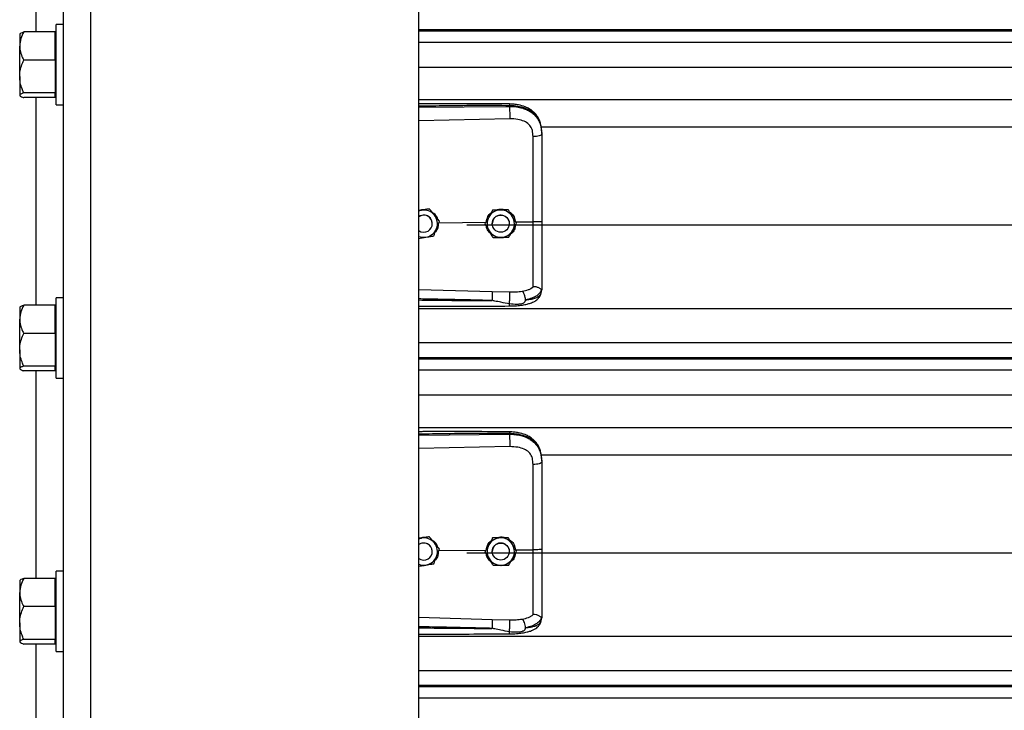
# Model space of a CAD drawing. Header units: inches. Extents: x 170 to 284, y 215 to 248.
# Tile 883 of 1056: x 226.914 to 227.53, y 240.581 to 241.014. Entities that reach past the tile are written whole.
import ezdxf

# ---------------------------------------------------------------- set-up
doc = ezdxf.new("R2010")
doc.units = ezdxf.units.IN
doc.header["$LTSCALE"] = 0.25
doc.header["$MEASUREMENT"] = 0
doc.layers.add('LH TOP OF HOOD', color=7, linetype='Continuous')

msp = doc.modelspace()

# ---------------------------------------------------------------- linework, layer by layer
at = {"layer": 'LH TOP OF HOOD'}
for p, q in [((226.94105, 239.82111), (226.94105, 244.08159)), ((226.95817, 239.82111), (226.95817, 244.03279)), ((227.16361, 239.82111), (227.16361, 244.02156)), ((226.92392, 241.00586), (226.92392, 241.13598)), ((226.93591, 241.00586), (226.91625, 241.00586)), ((226.93591, 240.99704), (226.93591, 241.00586)), ((226.94105, 241.01047), (226.93646, 241.01047)), ((226.93646, 240.96017), (226.93646, 241.01047)), ((231.19593, 241.0072), (227.16361, 241.0072)), ((227.16361, 241.00656), (231.19593, 241.00656)), ((226.91388, 241.0048), (226.91369, 241.00458)), ((226.91369, 241.00458), (226.91369, 240.99704)), ((226.93646, 241.00458), (226.93591, 241.00458)), ((227.16361, 240.99954), (231.19593, 240.99954)), ((226.91369, 240.97794), (226.91369, 240.99704)), ((226.93591, 240.98821), (226.93591, 240.99704)), ((226.93591, 240.98821), (226.91625, 240.98821)), ((226.93591, 240.98821), (226.93591, 240.97794)), ((227.16361, 240.98386), (231.19593, 240.98386)), ((226.91369, 240.97794), (226.91369, 240.96622)), ((226.93591, 240.97794), (226.93591, 240.96767)), ((226.91369, 240.96622), (226.91369, 240.96606)), ((226.91369, 240.96606), (226.91388, 240.96583)), ((226.93591, 240.96767), (226.91625, 240.96767)), ((226.93591, 240.96477), (226.91625, 240.96477)), ((226.92392, 240.83465), (226.92392, 240.96477)), ((226.93591, 240.96622), (226.93591, 240.96767)), ((226.93591, 240.96477), (226.93591, 240.96622)), ((226.93591, 240.96606), (226.93646, 240.96606)), ((227.16361, 240.96347), (231.19593, 240.96347)), ((226.93646, 240.96017), (226.94105, 240.96017)), ((227.16361, 240.95872), (227.22046, 240.95926)), ((227.22046, 240.95926), (227.22046, 240.95967)), ((227.22056, 240.95147), (227.16361, 240.95026)), ((227.24016, 240.9464), (231.11938, 240.9464)), ((227.24066, 240.94234), (227.24066, 240.94185)), ((227.16539, 240.8942), (227.16361, 240.89391)), ((227.17027, 240.89499), (227.16934, 240.89484)), ((227.17027, 240.89499), (227.17027, 240.89499)), ((227.2099, 240.89423), (227.2099, 240.89423)), ((227.21979, 240.89438), (227.21979, 240.89438)), ((227.17211, 240.88575), (227.17211, 240.88575)), ((227.17615, 240.88635), (227.20585, 240.88664)), ((227.17652, 240.88733), (227.17652, 240.88734)), ((227.19378, 240.885), (231.16577, 240.885)), ((227.20509, 240.8856), (227.20509, 240.8856)), ((227.20962, 240.88575), (227.20962, 240.88575)), ((227.22033, 240.88575), (227.22033, 240.88575)), ((227.22428, 240.88681), (227.2352, 240.88692)), ((227.22486, 240.88589), (227.22486, 240.8859)), ((227.24066, 240.8448), (227.24066, 240.84427)), ((226.94105, 240.83926), (226.93646, 240.83926)), ((226.93646, 240.78896), (226.93646, 240.83926)), ((227.16361, 240.84459), (227.20955, 240.84326)), ((227.20955, 240.84326), (227.22053, 240.843)), ((227.24032, 240.84228), (227.24066, 240.84427)), ((226.91388, 240.83359), (226.91369, 240.83337)), ((226.91369, 240.83337), (226.91369, 240.82583)), ((226.93591, 240.83465), (226.91625, 240.83465)), ((226.93591, 240.82583), (226.93591, 240.83465)), ((226.93646, 240.83337), (226.93591, 240.83337)), ((227.16361, 240.83262), (231.19593, 240.83262)), ((226.91369, 240.80673), (226.91369, 240.82583)), ((226.93591, 240.81701), (226.93591, 240.82583)), ((226.93591, 240.81701), (226.91625, 240.81701)), ((226.93591, 240.81701), (226.93591, 240.80673)), ((227.16361, 240.81124), (231.19593, 240.81124)), ((226.91369, 240.80673), (226.91369, 240.79501)), ((226.93591, 240.80673), (226.93591, 240.79646)), ((231.19593, 240.80175), (227.16361, 240.80175)), ((226.93591, 240.79646), (226.91625, 240.79646)), ((226.93591, 240.79501), (226.93591, 240.79646)), ((227.16361, 240.80111), (231.19593, 240.80111)), ((226.91369, 240.79501), (226.91369, 240.79485)), ((226.91369, 240.79485), (226.91388, 240.79463)), ((226.93591, 240.79357), (226.91625, 240.79357)), ((226.92392, 240.66345), (226.92392, 240.79357)), ((226.93591, 240.79357), (226.93591, 240.79501)), ((226.93591, 240.79485), (226.93646, 240.79485)), ((227.16361, 240.7941), (231.19593, 240.7941)), ((226.93646, 240.78896), (226.94105, 240.78896)), ((227.16361, 240.77841), (231.19593, 240.77841)), ((227.16361, 240.75802), (231.19593, 240.75802)), ((227.16361, 240.75328), (227.22046, 240.75381)), ((227.22046, 240.75381), (227.22046, 240.75422)), ((227.22056, 240.74602), (227.16361, 240.74481)), ((227.24016, 240.74095), (231.11938, 240.74095)), ((227.24066, 240.73689), (227.24066, 240.7364)), ((227.16539, 240.68875), (227.16361, 240.68846)), ((227.17027, 240.68954), (227.16934, 240.68939)), ((227.17027, 240.68954), (227.17027, 240.68954)), ((227.2099, 240.68878), (227.2099, 240.68879)), ((227.21979, 240.68893), (227.21979, 240.68893)), ((227.17211, 240.6803), (227.17211, 240.6803)), ((227.17615, 240.6809), (227.20585, 240.68119)), ((227.17652, 240.68189), (227.17652, 240.68189)), ((227.19378, 240.67956), (231.16577, 240.67956)), ((227.20509, 240.68015), (227.20509, 240.68015)), ((227.20962, 240.6803), (227.20962, 240.6803)), ((227.22033, 240.6803), (227.22033, 240.6803)), ((227.22428, 240.68137), (227.2352, 240.68147)), ((227.22486, 240.68045), (227.22486, 240.68045)), ((226.94105, 240.66805), (226.93646, 240.66805)), ((226.93646, 240.61775), (226.93646, 240.66805)), ((226.91388, 240.66239), (226.91369, 240.66217)), ((226.91369, 240.66217), (226.91369, 240.65462)), ((226.93591, 240.66345), (226.91625, 240.66345)), ((226.93591, 240.65462), (226.93591, 240.66345)), ((226.93646, 240.66217), (226.93591, 240.66217)), ((226.91369, 240.63553), (226.91369, 240.65462)), ((226.93591, 240.6458), (226.93591, 240.65462)), ((226.93591, 240.6458), (226.91625, 240.6458)), ((226.93591, 240.6458), (226.93591, 240.63553)), ((226.91369, 240.63553), (226.91369, 240.62381)), ((226.93591, 240.63553), (226.93591, 240.62525)), ((227.16361, 240.63914), (227.20955, 240.63781)), ((227.20955, 240.63781), (227.22053, 240.63755)), ((227.24032, 240.63683), (227.24066, 240.63882)), ((227.24066, 240.63935), (227.24066, 240.63882)), ((226.91369, 240.62381), (226.91369, 240.62364)), ((226.91369, 240.62364), (226.91388, 240.62342)), ((226.93591, 240.62525), (226.91625, 240.62525)), ((226.93591, 240.62381), (226.93591, 240.62525)), ((226.93591, 240.62236), (226.93591, 240.62381)), ((226.93591, 240.62364), (226.93646, 240.62364)), ((227.16361, 240.62717), (231.19593, 240.62717)), ((226.93591, 240.62236), (226.91625, 240.62236)), ((226.92392, 240.49224), (226.92392, 240.62236)), ((226.93646, 240.61775), (226.94105, 240.61775)), ((227.16361, 240.60579), (231.19593, 240.60579)), ((231.19593, 240.59631), (227.16361, 240.59631)), ((227.16361, 240.59567), (231.19593, 240.59567)), ((227.16361, 240.58865), (231.19593, 240.58865))]:
    msp.add_line(p, q, dxfattribs=at)
at = {"layer": 'LH TOP OF HOOD', "flags": 128}
for points in [[(227.24066, 240.94185), (227.24055, 240.94155), (227.24024, 240.94127), (227.23974, 240.941), (227.23907, 240.94077), (227.23824, 240.94058), (227.2373, 240.94043), (227.23627, 240.94034), (227.2352, 240.9403)], [(227.16361, 240.89371), (227.1643, 240.89394), (227.16539, 240.8942)], [(227.21957, 240.88849), (227.22017, 240.88701), (227.22033, 240.88575)], [(227.24066, 240.7364), (227.24055, 240.7361), (227.24024, 240.73582), (227.23974, 240.73556), (227.23907, 240.73532), (227.23824, 240.73513), (227.2373, 240.73499), (227.23627, 240.73489), (227.2352, 240.73485)], [(227.16361, 240.68826), (227.1643, 240.6885), (227.16539, 240.68875)], [(227.21957, 240.68304), (227.22017, 240.68157), (227.22033, 240.6803)]]:
    msp.add_lwpolyline(points, dxfattribs=at)
at = {"layer": 'LH TOP OF HOOD'}
for centre in [(227.21498, 240.88575), (227.21498, 240.6803)]:
    msp.add_circle(centre, 0.00535, dxfattribs=at)
for centre, radius, start, end in [((227.16676, 240.88575), 0.00856, 39.24773, 99.24773), ((227.21498, 240.88575), 0.00856, 90.85968, 150.85968), ((227.21498, 240.88575), 0.00856, 30.85968, 90.85968), ((227.16676, 240.88575), 0.00535, 39.24773, 126.0719), ((227.16676, 240.88575), 0.00535, 300.00974, 126.0719), ((227.16676, 240.88575), 0.00535, 0, 39.24773), ((227.16676, 240.88575), 0.00856, 339.24773, 39.24773), ((227.21498, 240.88575), 0.00856, 150.85968, 210.85968), ((227.21498, 240.88575), 0.00535, 30.85968, 180), ((227.21498, 240.88575), 0.00856, 330.85968, 30.85968), ((227.16676, 240.88575), 0.00856, 279.24773, 339.24773), ((227.16676, 240.88575), 0.00535, 233.9281, 300.00974), ((227.16676, 240.88575), 0.00856, 248.40768, 279.24773), ((227.21498, 240.88575), 0.00856, 210.85968, 270.85968), ((227.21498, 240.88575), 0.00856, 270.85968, 330.85968), ((227.16676, 240.6803), 0.00535, 39.24773, 126.0719), ((227.16676, 240.6803), 0.00535, 300.00974, 126.0719), ((227.16676, 240.6803), 0.00856, 39.24773, 99.24773), ((227.16676, 240.6803), 0.00856, 339.24773, 39.24773), ((227.21498, 240.6803), 0.00856, 150.85968, 210.85968), ((227.21498, 240.6803), 0.00856, 90.85968, 150.85968), ((227.21498, 240.6803), 0.00535, 30.85968, 180), ((227.21498, 240.6803), 0.00856, 30.85968, 90.85968), ((227.21498, 240.6803), 0.00856, 330.85968, 30.85968), ((227.16676, 240.6803), 0.00535, 0, 39.24773), ((227.16676, 240.6803), 0.00535, 233.9281, 300.00974), ((227.16676, 240.6803), 0.00856, 248.40768, 279.24773), ((227.16676, 240.6803), 0.00856, 279.24773, 339.24773), ((227.21498, 240.6803), 0.00856, 210.85968, 270.85968), ((227.21498, 240.6803), 0.00856, 270.85968, 330.85968)]:
    msp.add_arc(centre, radius, start, end, dxfattribs=at)
for points, knots in [([(226.91625, 241.00586), (226.91558, 241.00449), (226.91421, 241.00169), (226.91369, 240.99864), (226.91369, 240.99708), (226.91369, 240.99704)], [0, 0, 0, 0, 0.484341, 0.986328, 1, 1, 1, 1]), ([(226.91395, 241.00474), (226.914, 241.00484), (226.91418, 241.00514), (226.91514, 241.00551), (226.916, 241.00578), (226.91625, 241.00586)], [0, 0, 0, 0, 0.237471, 0.77815, 1, 1, 1, 1]), ([(226.91369, 240.99704), (226.91378, 240.9958), (226.91398, 240.99329), (226.91513, 240.99036), (226.916, 240.9887), (226.91625, 240.98821)], [0, 0, 0, 0, 0.4062906, 0.8272664, 1, 1, 1, 1]), ([(226.91369, 240.97794), (226.91369, 240.97817), (226.91371, 240.97971), (226.91413, 240.98259), (226.91516, 240.98576), (226.91598, 240.98761), (226.91625, 240.98821)], [0, 0, 0, 0, 0.066532, 0.435283, 0.814551, 1, 1, 1, 1]), ([(226.91625, 240.96767), (226.91587, 240.96854), (226.91497, 240.97059), (226.91393, 240.97402), (226.91377, 240.97662), (226.91369, 240.97794)], [0, 0, 0, 0, 0.26546, 0.628076, 1, 1, 1, 1]), ([(226.91625, 240.96767), (226.91558, 240.96744), (226.91421, 240.96698), (226.91369, 240.96648), (226.91369, 240.96623), (226.91369, 240.96622)], [0, 0, 0, 0, 0.484341, 0.986328, 1, 1, 1, 1]), ([(226.91369, 240.96622), (226.91378, 240.96602), (226.91398, 240.96561), (226.91513, 240.96513), (226.916, 240.96485), (226.91625, 240.96477)], [0, 0, 0, 0, 0.406291, 0.827266, 1, 1, 1, 1]), ([(227.22044, 240.96076), (227.21122, 240.96083), (227.19314, 240.96096), (227.17419, 240.96091), (227.16447, 240.96085), (227.16361, 240.96085)], [0, 0, 0, 0, 0.486583, 0.954841, 1, 1, 1, 1]), ([(227.22046, 240.95967), (227.21415, 240.95971), (227.20092, 240.95979), (227.18197, 240.95961), (227.16933, 240.95939), (227.16361, 240.95929)], [0, 0, 0, 0, 0.33267, 0.698436, 1, 1, 1, 1]), ([(227.24057, 240.94438), (227.24045, 240.94545), (227.24024, 240.94739), (227.23949, 240.94991), (227.23863, 240.95182), (227.23756, 240.95357), (227.23624, 240.95516), (227.23477, 240.95645), (227.2334, 240.95741), (227.23196, 240.95824), (227.22958, 240.95931), (227.22664, 240.96012), (227.22333, 240.96065), (227.22144, 240.96072), (227.22044, 240.96076)], [0, 0, 0, 0, 0.108447, 0.196305, 0.269183, 0.327997, 0.41496, 0.491641, 0.538976, 0.594191, 0.669415, 0.814855, 0.902261, 1, 1, 1, 1]), ([(227.22044, 240.96075), (227.22044, 240.96075), (227.22045, 240.96077), (227.22045, 240.96065), (227.22046, 240.96036), (227.22046, 240.95994), (227.22046, 240.95967)], [0, 0, 0, 0, 0.097876, 0.335386, 0.567961, 1, 1, 1, 1]), ([(227.24066, 240.94234), (227.24059, 240.94369), (227.24047, 240.94625), (227.23951, 240.94974), (227.23822, 240.95216), (227.23685, 240.95386), (227.23577, 240.9549), (227.23471, 240.95573), (227.23372, 240.95639), (227.23249, 240.95709), (227.23089, 240.95781), (227.22823, 240.95872), (227.22469, 240.95948), (227.22179, 240.95961), (227.22046, 240.95967)], [0, 0, 0, 0, 0.130716, 0.246761, 0.357793, 0.417097, 0.479148, 0.517715, 0.55909, 0.603295, 0.663348, 0.735369, 0.879208, 1, 1, 1, 1]), ([(227.22046, 240.95926), (227.22048, 240.95868), (227.22053, 240.95749), (227.22057, 240.95526), (227.22058, 240.95309), (227.22056, 240.952), (227.22056, 240.95147)], [0, 0, 0, 0, 0.240694, 0.5, 0.759306, 1, 1, 1, 1]), ([(227.22046, 240.95926), (227.22166, 240.95923), (227.22409, 240.95916), (227.22742, 240.95854), (227.2304, 240.9576), (227.23293, 240.95639), (227.23517, 240.95484), (227.23704, 240.95301), (227.23853, 240.95087), (227.2397, 240.94832), (227.2405, 240.94524), (227.2406, 240.94299), (227.24066, 240.94185)], [0, 0, 0, 0, 0.109401, 0.222347, 0.315179, 0.410223, 0.501275, 0.594601, 0.683449, 0.774533, 0.885821, 1, 1, 1, 1]), ([(227.23477, 240.94423), (227.23477, 240.94423), (227.23467, 240.94459), (227.23417, 240.946), (227.23264, 240.9482), (227.22957, 240.9501), (227.22546, 240.95132), (227.2223, 240.95142), (227.22056, 240.95147)], [0, 0, 0, 0, 0.000004, 0.065095, 0.26167, 0.475311, 0.709366, 1, 1, 1, 1]), ([(227.2352, 240.9403), (227.23513, 240.94162), (227.23506, 240.94295), (227.23477, 240.94423), (227.23477, 240.94423)], [0, 0, 0, 0, 0.99998, 1, 1, 1, 1]), ([(227.2352, 240.88692), (227.2352, 240.88692), (227.2352, 240.8903), (227.2352, 240.89735), (227.2352, 240.90802), (227.2352, 240.9189), (227.2352, 240.92969), (227.2352, 240.93676), (227.2352, 240.9403)], [0, 0, 0, 0, 0.000001, 0.187792, 0.390844, 0.593896, 0.796948, 1, 1, 1, 1]), ([(227.24066, 240.94185), (227.24066, 240.93822), (227.24066, 240.93095), (227.24066, 240.91987), (227.24066, 240.90868), (227.24066, 240.89772), (227.24066, 240.89047), (227.24066, 240.88699)], [0, 0, 0, 0, 0.202757, 0.406104, 0.60886, 0.812207, 1, 1, 1, 1]), ([(227.16361, 240.89403), (227.16445, 240.89431), (227.16586, 240.89478), (227.16733, 240.89466), (227.16793, 240.89461)], [0, 0, 0, 0, 0.5943977, 1, 1, 1, 1]), ([(227.17027, 240.89499), (227.16959, 240.89488), (227.16822, 240.89466), (227.16656, 240.89439), (227.16561, 240.89423), (227.16539, 240.8942)], [0, 0, 0, 0, 0.4299704, 0.8700602, 1, 1, 1, 1]), ([(227.17339, 240.89116), (227.17327, 240.89131), (227.1723, 240.8925), (227.17124, 240.8938), (227.17036, 240.89487), (227.17027, 240.89499)], [0, 0, 0, 0, 0.115647, 0.904534, 1, 1, 1, 1]), ([(227.17339, 240.89116), (227.17327, 240.89132), (227.1723, 240.8925), (227.17124, 240.8938), (227.17036, 240.89487), (227.17027, 240.89499)], [0, 0, 0, 0, 0.115647, 0.904534, 1, 1, 1, 1]), ([(227.2099, 240.89423), (227.20957, 240.89363), (227.2089, 240.89242), (227.20808, 240.89095), (227.20761, 240.89011), (227.2075, 240.88991)], [0, 0, 0, 0, 0.42997, 0.87006, 1, 1, 1, 1]), ([(227.2099, 240.89423), (227.20957, 240.89364), (227.2089, 240.89243), (227.20808, 240.89095), (227.20761, 240.89011), (227.2075, 240.88992)], [0, 0, 0, 0, 0.42997, 0.87006, 1, 1, 1, 1]), ([(227.21485, 240.89431), (227.21357, 240.89429), (227.21188, 240.89426), (227.2103, 240.89424), (227.2099, 240.89423)], [0, 0, 0, 0, 0.749773, 1, 1, 1, 1]), ([(227.21485, 240.89431), (227.21357, 240.89429), (227.21188, 240.89426), (227.2103, 240.89424), (227.2099, 240.89423)], [0, 0, 0, 0, 0.749773, 1, 1, 1, 1]), ([(227.21205, 240.89427), (227.21262, 240.89448), (227.2138, 240.89492), (227.21585, 240.89498), (227.21718, 240.89457), (227.2179, 240.89435)], [0, 0, 0, 0, 0.30274, 0.628644, 1, 1, 1, 1]), ([(227.21979, 240.89438), (227.2191, 240.89437), (227.21772, 240.89435), (227.21603, 240.89432), (227.21507, 240.89431), (227.21485, 240.89431)], [0, 0, 0, 0, 0.42997, 0.87006, 1, 1, 1, 1]), ([(227.21979, 240.89438), (227.2191, 240.89437), (227.21772, 240.89435), (227.21603, 240.89433), (227.21507, 240.89431), (227.21485, 240.89431)], [0, 0, 0, 0, 0.42997, 0.87006, 1, 1, 1, 1]), ([(227.22232, 240.89014), (227.22222, 240.8903), (227.22144, 240.89162), (227.22058, 240.89306), (227.21987, 240.89425), (227.21979, 240.89438)], [0, 0, 0, 0, 0.115647, 0.904534, 1, 1, 1, 1]), ([(227.22232, 240.89014), (227.22222, 240.89031), (227.22144, 240.89162), (227.22058, 240.89306), (227.21987, 240.89425), (227.21979, 240.89438)], [0, 0, 0, 0, 0.115647, 0.904534, 1, 1, 1, 1]), ([(227.17154, 240.8933), (227.17219, 240.89287), (227.17368, 240.89189), (227.17498, 240.89015), (227.17525, 240.88892), (227.17531, 240.88867)], [0, 0, 0, 0, 0.381422, 0.875754, 1, 1, 1, 1]), ([(227.17652, 240.88733), (227.17626, 240.88766), (227.17526, 240.88888), (227.17418, 240.8902), (227.17339, 240.89116)], [0, 0, 0, 0, 0.264307, 1, 1, 1, 1]), ([(227.17652, 240.88734), (227.17626, 240.88766), (227.17526, 240.88888), (227.17418, 240.8902), (227.17339, 240.89116)], [0, 0, 0, 0, 0.264307, 1, 1, 1, 1]), ([(227.2075, 240.88992), (227.20688, 240.88881), (227.20605, 240.88732), (227.20528, 240.88594), (227.20509, 240.8856)], [0, 0, 0, 0, 0.749773, 1, 1, 1, 1]), ([(227.2075, 240.88991), (227.20688, 240.8888), (227.20605, 240.88732), (227.20528, 240.88594), (227.20509, 240.8856)], [0, 0, 0, 0, 0.7497734, 1, 1, 1, 1]), ([(227.20601, 240.88725), (227.20617, 240.888), (227.20655, 240.88975), (227.20768, 240.89159), (227.20872, 240.89232), (227.20892, 240.89246)], [0, 0, 0, 0, 0.377677, 0.881161, 1, 1, 1, 1]), ([(227.22066, 240.89292), (227.22091, 240.89277), (227.22204, 240.89209), (227.22352, 240.88999), (227.22402, 240.8879), (227.22428, 240.88681)], [0, 0, 0, 0, 0.117443, 0.542782, 1, 1, 1, 1]), ([(227.22486, 240.88589), (227.22464, 240.88625), (227.22383, 240.88761), (227.22296, 240.88907), (227.22232, 240.89014)], [0, 0, 0, 0, 0.264307, 1, 1, 1, 1]), ([(227.22486, 240.8859), (227.22464, 240.88625), (227.22383, 240.88761), (227.22296, 240.88907), (227.22232, 240.89014)], [0, 0, 0, 0, 0.264307, 1, 1, 1, 1]), ([(227.17302, 240.87809), (227.17326, 240.87873), (227.17375, 240.88003), (227.17435, 240.8816), (227.17469, 240.88251), (227.17477, 240.88271)], [0, 0, 0, 0, 0.42997, 0.87006, 1, 1, 1, 1]), ([(227.17585, 240.88558), (227.17578, 240.88475), (227.17562, 240.88299), (227.17477, 240.88118), (227.17398, 240.88048), (227.17389, 240.8804)], [0, 0, 0, 0, 0.439592, 0.936516, 1, 1, 1, 1]), ([(227.17477, 240.88271), (227.17522, 240.8839), (227.17582, 240.88549), (227.17638, 240.88697), (227.17652, 240.88733)], [0, 0, 0, 0, 0.749773, 1, 1, 1, 1]), ([(227.20763, 240.88136), (227.20753, 240.88152), (227.20674, 240.88284), (227.20588, 240.88428), (227.20517, 240.88547), (227.20509, 240.8856)], [0, 0, 0, 0, 0.115647, 0.904534, 1, 1, 1, 1]), ([(227.20891, 240.87921), (227.20826, 240.87987), (227.20691, 240.88124), (227.20601, 240.88312), (227.20596, 240.88413), (227.20596, 240.88414)], [0, 0, 0, 0, 0.479701, 0.993135, 1, 1, 1, 1]), ([(227.22418, 240.88467), (227.22407, 240.88396), (227.2238, 240.88229), (227.22265, 240.88037), (227.22151, 240.87952), (227.22115, 240.87924)], [0, 0, 0, 0, 0.335649, 0.786425, 1, 1, 1, 1]), ([(227.22245, 240.88158), (227.22307, 240.88269), (227.2239, 240.88417), (227.22467, 240.88555), (227.22486, 240.88589)], [0, 0, 0, 0, 0.7497734, 1, 1, 1, 1]), ([(227.24066, 240.88699), (227.24057, 240.88698), (227.24041, 240.88695), (227.23916, 240.88693), (227.23736, 240.88691), (227.23592, 240.88691), (227.2352, 240.88692)], [0, 0, 0, 0, 0.250001, 0.500001, 0.750001, 1, 1, 1, 1]), ([(227.2352, 240.84623), (227.2352, 240.84649), (227.2352, 240.84806), (227.2352, 240.8515), (227.2352, 240.8571), (227.2352, 240.86354), (227.2352, 240.87076), (227.2352, 240.87864), (227.2352, 240.88417), (227.2352, 240.88692), (227.2352, 240.88692)], [0, 0, 0, 0, 0.031558, 0.189146, 0.346734, 0.504328, 0.661923, 0.83096, 0.999998, 1, 1, 1, 1]), ([(227.24066, 240.88699), (227.24066, 240.88395), (227.24066, 240.87777), (227.24066, 240.86899), (227.24066, 240.86082), (227.24066, 240.85424), (227.24066, 240.84886), (227.24066, 240.84616), (227.24066, 240.8448)], [0, 0, 0, 0, 0.187091, 0.380392, 0.555876, 0.736448, 0.867195, 1, 1, 1, 1]), ([(227.16361, 240.87656), (227.16417, 240.87665), (227.16542, 240.87686), (227.16697, 240.87711), (227.16792, 240.87726), (227.16814, 240.8773)], [0, 0, 0, 0, 0.38442, 0.859677, 1, 1, 1, 1]), ([(227.16814, 240.8773), (227.16939, 240.8775), (227.17107, 240.87777), (227.17263, 240.87803), (227.17302, 240.87809)], [0, 0, 0, 0, 0.749773, 1, 1, 1, 1]), ([(227.21016, 240.87711), (227.20995, 240.87747), (227.20914, 240.87883), (227.20827, 240.88028), (227.20763, 240.88136)], [0, 0, 0, 0, 0.264307, 1, 1, 1, 1]), ([(227.21016, 240.87711), (227.21085, 240.87712), (227.21223, 240.87714), (227.21392, 240.87717), (227.21488, 240.87718), (227.2151, 240.87719)], [0, 0, 0, 0, 0.42997, 0.87006, 1, 1, 1, 1]), ([(227.21725, 240.87722), (227.21715, 240.87718), (227.21638, 240.87688), (227.21508, 240.87682), (227.21398, 240.87707), (227.21358, 240.87716)], [0, 0, 0, 0, 0.081672, 0.673462, 1, 1, 1, 1]), ([(227.2151, 240.87719), (227.21638, 240.87721), (227.21807, 240.87723), (227.21965, 240.87726), (227.22005, 240.87726)], [0, 0, 0, 0, 0.749773, 1, 1, 1, 1]), ([(227.22005, 240.87726), (227.22038, 240.87786), (227.22105, 240.87907), (227.22187, 240.88054), (227.22234, 240.88139), (227.22245, 240.88158)], [0, 0, 0, 0, 0.42997, 0.87006, 1, 1, 1, 1]), ([(227.22836, 240.8434), (227.22974, 240.84369), (227.23182, 240.84413), (227.234, 240.84517), (227.2348, 240.84587), (227.2352, 240.84623)], [0, 0, 0, 0, 0.490199, 0.7438847, 1, 1, 1, 1]), ([(227.24046, 240.84454), (227.24041, 240.84454), (227.24031, 240.84452), (227.24002, 240.8447), (227.23955, 240.84504), (227.23868, 240.84562), (227.2372, 240.84623), (227.23586, 240.84623), (227.2352, 240.84623)], [0, 0, 0, 0, 0.1136769, 0.2333502, 0.3620694, 0.5019164, 0.7557449, 1, 1, 1, 1]), ([(227.24066, 240.8448), (227.24066, 240.84479), (227.24066, 240.84478), (227.24065, 240.84468), (227.24055, 240.8446), (227.24046, 240.84453)], [0, 0, 0, 0, 0.011935, 0.118982, 1, 1, 1, 1]), ([(227.20947, 240.8376), (227.20557, 240.8377), (227.1973, 240.83791), (227.18419, 240.83819), (227.17324, 240.83841), (227.16623, 240.83853), (227.16405, 240.83857), (227.16361, 240.83858)], [0, 0, 0, 0, 0.25516, 0.541071, 0.857735, 0.971288, 1, 1, 1, 1]), ([(227.20955, 240.84326), (227.20956, 240.84302), (227.20957, 240.84265), (227.20956, 240.84179), (227.20956, 240.84101), (227.20954, 240.84015), (227.20952, 240.83899), (227.20949, 240.83815), (227.20947, 240.8376)], [0, 0, 0, 0, 0.239451, 0.368346, 0.499976, 0.631611, 0.760516, 1, 1, 1, 1]), ([(227.2204, 240.83417), (227.22189, 240.83421), (227.22467, 240.83428), (227.22841, 240.8347), (227.23128, 240.83526), (227.23338, 240.83587), (227.23497, 240.83647), (227.23634, 240.83717), (227.23761, 240.83805), (227.23874, 240.83913), (227.23976, 240.84055), (227.24011, 240.84165), (227.2403, 240.84224)], [0, 0, 0, 0, 0.169691, 0.317141, 0.442436, 0.538436, 0.608329, 0.684096, 0.742678, 0.815168, 0.901564, 1, 1, 1, 1]), ([(227.22045, 240.83543), (227.22047, 240.83567), (227.2205, 240.83617), (227.22054, 240.83718), (227.22058, 240.83837), (227.2206, 240.83964), (227.22061, 240.84085), (227.2206, 240.84184), (227.22057, 240.84258), (227.22055, 240.84286), (227.22053, 240.843)], [0, 0, 0, 0, 0.1098512, 0.2317256, 0.3631777, 0.5, 0.6368223, 0.7682744, 0.8901488, 1, 1, 1, 1]), ([(227.22053, 240.843), (227.22189, 240.84299), (227.22459, 240.84297), (227.2271, 240.84326), (227.22835, 240.8434)], [0, 0, 0, 0, 0.500392, 1, 1, 1, 1]), ([(227.23045, 240.838), (227.23043, 240.83853), (227.23038, 240.83963), (227.2299, 240.8413), (227.2292, 240.84268), (227.22863, 240.84317), (227.22836, 240.8434)], [0, 0, 0, 0, 0.240562, 0.499746, 0.759069, 1, 1, 1, 1]), ([(227.24046, 240.84454), (227.24019, 240.84382), (227.23962, 240.84234), (227.23757, 240.84051), (227.23458, 240.83895), (227.23185, 240.83833), (227.23045, 240.83801)], [0, 0, 0, 0, 0.230526, 0.473488, 0.729738, 1, 1, 1, 1]), ([(227.23045, 240.838), (227.231, 240.83806), (227.23231, 240.8382), (227.2337, 240.83843), (227.23466, 240.83862), (227.23589, 240.8389), (227.23758, 240.83946), (227.2394, 240.84059), (227.24, 240.84171), (227.24032, 240.84228)], [0, 0, 0, 0, 0.109188, 0.260819, 0.307798, 0.335524, 0.562789, 0.774954, 1, 1, 1, 1]), ([(226.91625, 240.83465), (226.91558, 240.83328), (226.91421, 240.83049), (226.91369, 240.82744), (226.91369, 240.82587), (226.91369, 240.82583)], [0, 0, 0, 0, 0.484341, 0.986328, 1, 1, 1, 1]), ([(226.91395, 240.83354), (226.914, 240.83363), (226.91418, 240.83393), (226.91514, 240.8343), (226.916, 240.83458), (226.91625, 240.83465)], [0, 0, 0, 0, 0.237471, 0.77815, 1, 1, 1, 1]), ([(227.16361, 240.83793), (227.16621, 240.8379), (227.17128, 240.83784), (227.17884, 240.83776), (227.18649, 240.83769), (227.19425, 240.83764), (227.20197, 240.83761), (227.20701, 240.8376), (227.20947, 240.8376)], [0, 0, 0, 0, 0.169941, 0.331425, 0.494842, 0.670531, 0.838916, 1, 1, 1, 1]), ([(227.16361, 240.83403), (227.16728, 240.83404), (227.17875, 240.83404), (227.19768, 240.83407), (227.21295, 240.83414), (227.2204, 240.83417)], [0, 0, 0, 0, 0.1936599, 0.6060178, 1, 1, 1, 1]), ([(227.22045, 240.83543), (227.21867, 240.83577), (227.21561, 240.83637), (227.21218, 240.83709), (227.21044, 240.83744), (227.20994, 240.83754), (227.20979, 240.83757), (227.20974, 240.83758)], [0, 0, 0, 0, 0.50228, 0.861696, 0.958427, 0.986103, 1, 1, 1, 1]), ([(227.2204, 240.83419), (227.2204, 240.83419), (227.22041, 240.83412), (227.22042, 240.83431), (227.22044, 240.83464), (227.22044, 240.83507), (227.22045, 240.83536), (227.22045, 240.83543)], [0, 0, 0, 0, 0.034367, 0.324567, 0.621015, 0.917463, 1, 1, 1, 1]), ([(227.23045, 240.838), (227.23038, 240.83763), (227.23028, 240.83711), (227.2299, 240.83652), (227.22948, 240.83608), (227.22868, 240.83564), (227.2272, 240.83528), (227.22444, 240.83504), (227.22205, 240.83527), (227.22045, 240.83543)], [0, 0, 0, 0, 0.100127, 0.139586, 0.189714, 0.258234, 0.369736, 0.580348, 1, 1, 1, 1]), ([(226.91369, 240.82583), (226.91378, 240.82459), (226.91398, 240.82208), (226.91513, 240.81916), (226.916, 240.81749), (226.91625, 240.81701)], [0, 0, 0, 0, 0.4062906, 0.8272664, 1, 1, 1, 1]), ([(226.91369, 240.80673), (226.91369, 240.80697), (226.91371, 240.80851), (226.91413, 240.81138), (226.91516, 240.81455), (226.91598, 240.8164), (226.91625, 240.81701)], [0, 0, 0, 0, 0.066532, 0.435283, 0.814551, 1, 1, 1, 1]), ([(226.91625, 240.79646), (226.91587, 240.79733), (226.91497, 240.79939), (226.91393, 240.80282), (226.91377, 240.80542), (226.91369, 240.80673)], [0, 0, 0, 0, 0.26546, 0.628076, 1, 1, 1, 1]), ([(226.91625, 240.79646), (226.91558, 240.79624), (226.91421, 240.79578), (226.91369, 240.79528), (226.91369, 240.79502), (226.91369, 240.79501)], [0, 0, 0, 0, 0.4843414, 0.9863277, 1, 1, 1, 1]), ([(226.91369, 240.79501), (226.91378, 240.79481), (226.91398, 240.7944), (226.91513, 240.79392), (226.916, 240.79365), (226.91625, 240.79357)], [0, 0, 0, 0, 0.406291, 0.827266, 1, 1, 1, 1]), ([(227.22044, 240.75532), (227.21122, 240.75538), (227.19314, 240.75552), (227.17419, 240.75546), (227.16447, 240.75541), (227.16361, 240.7554)], [0, 0, 0, 0, 0.486583, 0.954841, 1, 1, 1, 1]), ([(227.22046, 240.75422), (227.21415, 240.75426), (227.20092, 240.75435), (227.18197, 240.75416), (227.16933, 240.75394), (227.16361, 240.75384)], [0, 0, 0, 0, 0.33267, 0.698436, 1, 1, 1, 1]), ([(227.24057, 240.73893), (227.24045, 240.74), (227.24024, 240.74194), (227.23949, 240.74446), (227.23863, 240.74637), (227.23756, 240.74812), (227.23624, 240.74971), (227.23477, 240.751), (227.2334, 240.75196), (227.23196, 240.7528), (227.22958, 240.75386), (227.22664, 240.75468), (227.22333, 240.7552), (227.22144, 240.75528), (227.22044, 240.75532)], [0, 0, 0, 0, 0.108447, 0.196305, 0.269183, 0.327997, 0.41496, 0.491641, 0.538976, 0.594191, 0.669415, 0.814855, 0.902261, 1, 1, 1, 1]), ([(227.22044, 240.7553), (227.22044, 240.7553), (227.22045, 240.75532), (227.22045, 240.7552), (227.22046, 240.75491), (227.22046, 240.75449), (227.22046, 240.75422)], [0, 0, 0, 0, 0.097876, 0.335386, 0.567961, 1, 1, 1, 1]), ([(227.24066, 240.73689), (227.24059, 240.73825), (227.24047, 240.74081), (227.23951, 240.7443), (227.23822, 240.74671), (227.23685, 240.74841), (227.23577, 240.74946), (227.23471, 240.75028), (227.23372, 240.75094), (227.23249, 240.75164), (227.23089, 240.75236), (227.22823, 240.75327), (227.22469, 240.75403), (227.22179, 240.75416), (227.22046, 240.75422)], [0, 0, 0, 0, 0.130716, 0.246761, 0.357793, 0.417097, 0.479148, 0.517715, 0.55909, 0.603295, 0.663348, 0.735369, 0.879208, 1, 1, 1, 1]), ([(227.22046, 240.75381), (227.22048, 240.75324), (227.22053, 240.75204), (227.22057, 240.74982), (227.22058, 240.74764), (227.22056, 240.74655), (227.22056, 240.74602)], [0, 0, 0, 0, 0.240694, 0.5, 0.759306, 1, 1, 1, 1]), ([(227.22046, 240.75381), (227.22166, 240.75378), (227.22409, 240.75372), (227.22742, 240.7531), (227.2304, 240.75215), (227.23293, 240.75094), (227.23517, 240.74939), (227.23704, 240.74756), (227.23853, 240.74542), (227.2397, 240.74287), (227.2405, 240.73979), (227.2406, 240.73754), (227.24066, 240.7364)], [0, 0, 0, 0, 0.109401, 0.222347, 0.315179, 0.410223, 0.501275, 0.594601, 0.683449, 0.774533, 0.885821, 1, 1, 1, 1]), ([(227.23477, 240.73879), (227.23477, 240.73879), (227.23467, 240.73914), (227.23417, 240.74055), (227.23264, 240.74275), (227.22957, 240.74466), (227.22546, 240.74587), (227.2223, 240.74597), (227.22056, 240.74602)], [0, 0, 0, 0, 0.000004, 0.065095, 0.26167, 0.475311, 0.709366, 1, 1, 1, 1]), ([(227.2352, 240.73485), (227.23513, 240.73618), (227.23506, 240.7375), (227.23477, 240.73879), (227.23477, 240.73879)], [0, 0, 0, 0, 0.99998, 1, 1, 1, 1]), ([(227.2352, 240.68147), (227.2352, 240.68147), (227.2352, 240.68486), (227.2352, 240.6919), (227.2352, 240.70258), (227.2352, 240.71345), (227.2352, 240.72424), (227.2352, 240.73131), (227.2352, 240.73485)], [0, 0, 0, 0, 0.000001, 0.187792, 0.390844, 0.593896, 0.796948, 1, 1, 1, 1]), ([(227.24066, 240.7364), (227.24066, 240.73277), (227.24066, 240.7255), (227.24066, 240.71442), (227.24066, 240.70324), (227.24066, 240.69227), (227.24066, 240.68502), (227.24066, 240.68154)], [0, 0, 0, 0, 0.202757, 0.406104, 0.60886, 0.812207, 1, 1, 1, 1]), ([(227.16361, 240.68858), (227.16445, 240.68886), (227.16586, 240.68933), (227.16733, 240.68921), (227.16793, 240.68916)], [0, 0, 0, 0, 0.594398, 1, 1, 1, 1]), ([(227.17027, 240.68954), (227.16959, 240.68943), (227.16822, 240.68921), (227.16656, 240.68894), (227.16561, 240.68878), (227.16539, 240.68875)], [0, 0, 0, 0, 0.42997, 0.87006, 1, 1, 1, 1]), ([(227.17339, 240.68571), (227.17327, 240.68587), (227.1723, 240.68705), (227.17124, 240.68835), (227.17036, 240.68943), (227.17027, 240.68954)], [0, 0, 0, 0, 0.1156469, 0.9045343, 1, 1, 1, 1]), ([(227.17339, 240.68572), (227.17327, 240.68587), (227.1723, 240.68705), (227.17124, 240.68835), (227.17036, 240.68943), (227.17027, 240.68954)], [0, 0, 0, 0, 0.115647, 0.904534, 1, 1, 1, 1]), ([(227.17154, 240.68785), (227.17219, 240.68742), (227.17368, 240.68644), (227.17498, 240.68471), (227.17525, 240.68347), (227.17531, 240.68322)], [0, 0, 0, 0, 0.381422, 0.875754, 1, 1, 1, 1]), ([(227.17652, 240.68189), (227.17626, 240.68221), (227.17526, 240.68344), (227.17418, 240.68475), (227.17339, 240.68572)], [0, 0, 0, 0, 0.264307, 1, 1, 1, 1]), ([(227.17652, 240.68189), (227.17626, 240.68221), (227.17526, 240.68343), (227.17418, 240.68475), (227.17339, 240.68571)], [0, 0, 0, 0, 0.264307, 1, 1, 1, 1]), ([(227.2075, 240.68447), (227.20688, 240.68336), (227.20605, 240.68187), (227.20528, 240.6805), (227.20509, 240.68015)], [0, 0, 0, 0, 0.749773, 1, 1, 1, 1]), ([(227.2075, 240.68447), (227.20688, 240.68336), (227.20605, 240.68188), (227.20528, 240.6805), (227.20509, 240.68015)], [0, 0, 0, 0, 0.749773, 1, 1, 1, 1]), ([(227.20601, 240.6818), (227.20617, 240.68255), (227.20655, 240.6843), (227.20768, 240.68615), (227.20872, 240.68688), (227.20892, 240.68702)], [0, 0, 0, 0, 0.377677, 0.881161, 1, 1, 1, 1]), ([(227.2099, 240.68879), (227.20957, 240.68819), (227.2089, 240.68698), (227.20808, 240.6855), (227.20761, 240.68466), (227.2075, 240.68447)], [0, 0, 0, 0, 0.42997, 0.87006, 1, 1, 1, 1]), ([(227.2099, 240.68878), (227.20957, 240.68819), (227.2089, 240.68698), (227.20808, 240.6855), (227.20761, 240.68466), (227.2075, 240.68447)], [0, 0, 0, 0, 0.42997, 0.87006, 1, 1, 1, 1]), ([(227.21485, 240.68886), (227.21357, 240.68884), (227.21188, 240.68881), (227.2103, 240.68879), (227.2099, 240.68878)], [0, 0, 0, 0, 0.749773, 1, 1, 1, 1]), ([(227.21485, 240.68886), (227.21357, 240.68884), (227.21188, 240.68882), (227.2103, 240.68879), (227.2099, 240.68879)], [0, 0, 0, 0, 0.749773, 1, 1, 1, 1]), ([(227.21205, 240.68882), (227.21262, 240.68903), (227.2138, 240.68947), (227.21585, 240.68953), (227.21718, 240.68912), (227.2179, 240.68891)], [0, 0, 0, 0, 0.30274, 0.628644, 1, 1, 1, 1]), ([(227.21979, 240.68893), (227.2191, 240.68892), (227.21772, 240.6889), (227.21603, 240.68888), (227.21507, 240.68886), (227.21485, 240.68886)], [0, 0, 0, 0, 0.4299704, 0.8700602, 1, 1, 1, 1]), ([(227.21979, 240.68893), (227.2191, 240.68892), (227.21772, 240.6889), (227.21603, 240.68888), (227.21507, 240.68886), (227.21485, 240.68886)], [0, 0, 0, 0, 0.42997, 0.87006, 1, 1, 1, 1]), ([(227.22232, 240.68469), (227.22222, 240.68486), (227.22144, 240.68617), (227.22058, 240.68761), (227.21987, 240.6888), (227.21979, 240.68893)], [0, 0, 0, 0, 0.115647, 0.904534, 1, 1, 1, 1]), ([(227.22232, 240.68469), (227.22222, 240.68486), (227.22144, 240.68617), (227.22058, 240.68761), (227.21987, 240.68881), (227.21979, 240.68893)], [0, 0, 0, 0, 0.115647, 0.904534, 1, 1, 1, 1]), ([(227.22066, 240.68747), (227.22091, 240.68732), (227.22204, 240.68664), (227.22352, 240.68454), (227.22402, 240.68245), (227.22428, 240.68137)], [0, 0, 0, 0, 0.117443, 0.542782, 1, 1, 1, 1]), ([(227.22486, 240.68045), (227.22464, 240.68081), (227.22383, 240.68216), (227.22296, 240.68362), (227.22232, 240.68469)], [0, 0, 0, 0, 0.264307, 1, 1, 1, 1]), ([(227.22486, 240.68045), (227.22464, 240.68081), (227.22383, 240.68216), (227.22296, 240.68362), (227.22232, 240.68469)], [0, 0, 0, 0, 0.2643068, 1, 1, 1, 1]), ([(227.17585, 240.68013), (227.17578, 240.6793), (227.17562, 240.67754), (227.17477, 240.67574), (227.17398, 240.67504), (227.17389, 240.67496)], [0, 0, 0, 0, 0.439592, 0.936516, 1, 1, 1, 1]), ([(227.17477, 240.67727), (227.17522, 240.67846), (227.17582, 240.68004), (227.17638, 240.68152), (227.17652, 240.68189)], [0, 0, 0, 0, 0.749773, 1, 1, 1, 1]), ([(227.20763, 240.67591), (227.20753, 240.67608), (227.20674, 240.67739), (227.20588, 240.67883), (227.20517, 240.68002), (227.20509, 240.68015)], [0, 0, 0, 0, 0.115647, 0.904534, 1, 1, 1, 1]), ([(227.20891, 240.67376), (227.20826, 240.67443), (227.20691, 240.6758), (227.20601, 240.67767), (227.20596, 240.67868), (227.20596, 240.67869)], [0, 0, 0, 0, 0.4797011, 0.9931348, 1, 1, 1, 1]), ([(227.22418, 240.67923), (227.22407, 240.67851), (227.2238, 240.67684), (227.22265, 240.67492), (227.22151, 240.67407), (227.22115, 240.6738)], [0, 0, 0, 0, 0.335649, 0.786425, 1, 1, 1, 1]), ([(227.22245, 240.67613), (227.22307, 240.67724), (227.2239, 240.67872), (227.22467, 240.6801), (227.22486, 240.68045)], [0, 0, 0, 0, 0.7497734, 1, 1, 1, 1]), ([(227.24066, 240.68154), (227.24057, 240.68153), (227.24041, 240.68151), (227.23916, 240.68148), (227.23736, 240.68146), (227.23592, 240.68147), (227.2352, 240.68147)], [0, 0, 0, 0, 0.250001, 0.500001, 0.750001, 1, 1, 1, 1]), ([(227.2352, 240.64078), (227.2352, 240.64104), (227.2352, 240.64262), (227.2352, 240.64605), (227.2352, 240.65165), (227.2352, 240.65809), (227.2352, 240.66532), (227.2352, 240.67319), (227.2352, 240.67872), (227.2352, 240.68147), (227.2352, 240.68147)], [0, 0, 0, 0, 0.031558, 0.189146, 0.346734, 0.504328, 0.661923, 0.83096, 0.999998, 1, 1, 1, 1]), ([(227.24066, 240.68154), (227.24066, 240.6785), (227.24066, 240.67233), (227.24066, 240.66354), (227.24066, 240.65537), (227.24066, 240.64879), (227.24066, 240.64341), (227.24066, 240.64071), (227.24066, 240.63935)], [0, 0, 0, 0, 0.187091, 0.380392, 0.555876, 0.736448, 0.867195, 1, 1, 1, 1]), ([(227.16814, 240.67185), (227.16939, 240.67205), (227.17107, 240.67233), (227.17263, 240.67258), (227.17302, 240.67264)], [0, 0, 0, 0, 0.749773, 1, 1, 1, 1]), ([(227.17302, 240.67264), (227.17326, 240.67328), (227.17375, 240.67458), (227.17435, 240.67616), (227.17469, 240.67706), (227.17477, 240.67727)], [0, 0, 0, 0, 0.42997, 0.87006, 1, 1, 1, 1]), ([(227.21016, 240.67167), (227.20995, 240.67202), (227.20914, 240.67338), (227.20827, 240.67484), (227.20763, 240.67591)], [0, 0, 0, 0, 0.264307, 1, 1, 1, 1]), ([(227.22005, 240.67181), (227.22038, 240.67241), (227.22105, 240.67362), (227.22187, 240.67509), (227.22234, 240.67594), (227.22245, 240.67613)], [0, 0, 0, 0, 0.42997, 0.87006, 1, 1, 1, 1]), ([(227.16361, 240.67111), (227.16417, 240.6712), (227.16542, 240.67141), (227.16697, 240.67166), (227.16792, 240.67181), (227.16814, 240.67185)], [0, 0, 0, 0, 0.38442, 0.859677, 1, 1, 1, 1]), ([(227.21016, 240.67167), (227.21085, 240.67168), (227.21223, 240.6717), (227.21392, 240.67172), (227.21488, 240.67174), (227.2151, 240.67174)], [0, 0, 0, 0, 0.42997, 0.87006, 1, 1, 1, 1]), ([(227.21725, 240.67177), (227.21715, 240.67173), (227.21638, 240.67143), (227.21508, 240.67137), (227.21398, 240.67163), (227.21358, 240.67172)], [0, 0, 0, 0, 0.081672, 0.673462, 1, 1, 1, 1]), ([(227.2151, 240.67174), (227.21638, 240.67176), (227.21807, 240.67178), (227.21965, 240.67181), (227.22005, 240.67181)], [0, 0, 0, 0, 0.749773, 1, 1, 1, 1]), ([(226.91625, 240.66345), (226.91558, 240.66208), (226.91421, 240.65928), (226.91369, 240.65623), (226.91369, 240.65467), (226.91369, 240.65462)], [0, 0, 0, 0, 0.484341, 0.986328, 1, 1, 1, 1]), ([(226.91395, 240.66233), (226.914, 240.66242), (226.91418, 240.66272), (226.91514, 240.6631), (226.916, 240.66337), (226.91625, 240.66345)], [0, 0, 0, 0, 0.237471, 0.77815, 1, 1, 1, 1]), ([(226.91369, 240.65462), (226.91378, 240.65339), (226.91398, 240.65087), (226.91513, 240.64795), (226.916, 240.64628), (226.91625, 240.6458)], [0, 0, 0, 0, 0.406291, 0.827266, 1, 1, 1, 1]), ([(226.91369, 240.63553), (226.91369, 240.63576), (226.91371, 240.6373), (226.91413, 240.64017), (226.91516, 240.64335), (226.91598, 240.64519), (226.91625, 240.6458)], [0, 0, 0, 0, 0.066532, 0.435283, 0.814551, 1, 1, 1, 1]), ([(226.91625, 240.62525), (226.91587, 240.62612), (226.91497, 240.62818), (226.91393, 240.63161), (226.91377, 240.63421), (226.91369, 240.63553)], [0, 0, 0, 0, 0.26546, 0.628076, 1, 1, 1, 1]), ([(227.20955, 240.63781), (227.20956, 240.63757), (227.20957, 240.6372), (227.20956, 240.63634), (227.20956, 240.63557), (227.20954, 240.63471), (227.20952, 240.63355), (227.20949, 240.6327), (227.20947, 240.63216)], [0, 0, 0, 0, 0.239451, 0.368346, 0.499976, 0.631611, 0.760516, 1, 1, 1, 1]), ([(227.2204, 240.62872), (227.22189, 240.62876), (227.22467, 240.62883), (227.22841, 240.62925), (227.23128, 240.62981), (227.23338, 240.63042), (227.23497, 240.63103), (227.23634, 240.63172), (227.23761, 240.63261), (227.23874, 240.63368), (227.23976, 240.6351), (227.24011, 240.6362), (227.2403, 240.63679)], [0, 0, 0, 0, 0.169691, 0.317141, 0.442436, 0.538436, 0.608329, 0.684096, 0.742678, 0.815168, 0.901564, 1, 1, 1, 1]), ([(227.22045, 240.62998), (227.22047, 240.63022), (227.2205, 240.63073), (227.22054, 240.63174), (227.22058, 240.63292), (227.2206, 240.6342), (227.22061, 240.6354), (227.2206, 240.63639), (227.22057, 240.63713), (227.22055, 240.63741), (227.22053, 240.63755)], [0, 0, 0, 0, 0.109851, 0.231726, 0.363178, 0.5, 0.636822, 0.768274, 0.890149, 1, 1, 1, 1]), ([(227.22053, 240.63755), (227.22189, 240.63754), (227.22459, 240.63753), (227.2271, 240.63781), (227.22835, 240.63795)], [0, 0, 0, 0, 0.500392, 1, 1, 1, 1]), ([(227.22836, 240.63796), (227.22974, 240.63824), (227.23182, 240.63868), (227.234, 240.63972), (227.2348, 240.64043), (227.2352, 240.64078)], [0, 0, 0, 0, 0.490199, 0.743885, 1, 1, 1, 1]), ([(227.23045, 240.63255), (227.23043, 240.63308), (227.23038, 240.63419), (227.2299, 240.63585), (227.2292, 240.63724), (227.22863, 240.63772), (227.22836, 240.63796)], [0, 0, 0, 0, 0.240562, 0.499746, 0.759069, 1, 1, 1, 1]), ([(227.24046, 240.6391), (227.24019, 240.63838), (227.23962, 240.63689), (227.23757, 240.63506), (227.23458, 240.6335), (227.23185, 240.63288), (227.23045, 240.63256)], [0, 0, 0, 0, 0.230526, 0.473488, 0.729738, 1, 1, 1, 1]), ([(227.23045, 240.63256), (227.231, 240.63261), (227.23231, 240.63275), (227.2337, 240.63298), (227.23466, 240.63317), (227.23589, 240.63345), (227.23758, 240.63402), (227.2394, 240.63514), (227.24, 240.63626), (227.24032, 240.63683)], [0, 0, 0, 0, 0.109188, 0.260819, 0.307798, 0.335524, 0.562789, 0.774954, 1, 1, 1, 1]), ([(227.24046, 240.6391), (227.24041, 240.63909), (227.24031, 240.63907), (227.24002, 240.63926), (227.23955, 240.63959), (227.23868, 240.64017), (227.2372, 240.64079), (227.23586, 240.64078), (227.2352, 240.64078)], [0, 0, 0, 0, 0.113677, 0.23335, 0.362069, 0.501916, 0.755745, 1, 1, 1, 1]), ([(227.24066, 240.63935), (227.24066, 240.63935), (227.24066, 240.63933), (227.24065, 240.63923), (227.24055, 240.63915), (227.24046, 240.63908)], [0, 0, 0, 0, 0.011935, 0.118982, 1, 1, 1, 1]), ([(227.20947, 240.63215), (227.20557, 240.63225), (227.1973, 240.63246), (227.18419, 240.63275), (227.17324, 240.63296), (227.16623, 240.63309), (227.16405, 240.63312), (227.16361, 240.63313)], [0, 0, 0, 0, 0.25516, 0.541071, 0.857735, 0.971288, 1, 1, 1, 1]), ([(227.16361, 240.63249), (227.16621, 240.63245), (227.17128, 240.63239), (227.17884, 240.63231), (227.18649, 240.63224), (227.19425, 240.63219), (227.20197, 240.63216), (227.20701, 240.63215), (227.20947, 240.63215)], [0, 0, 0, 0, 0.169941, 0.331425, 0.494842, 0.670531, 0.838916, 1, 1, 1, 1]), ([(227.22045, 240.62998), (227.21867, 240.63032), (227.21561, 240.63092), (227.21218, 240.63164), (227.21044, 240.63199), (227.20994, 240.6321), (227.20979, 240.63212), (227.20974, 240.63213)], [0, 0, 0, 0, 0.50228, 0.861696, 0.958427, 0.986103, 1, 1, 1, 1]), ([(227.2204, 240.62875), (227.2204, 240.62874), (227.22041, 240.62867), (227.22042, 240.62886), (227.22044, 240.62919), (227.22044, 240.62962), (227.22045, 240.62991), (227.22045, 240.62998)], [0, 0, 0, 0, 0.034367, 0.324567, 0.621015, 0.917463, 1, 1, 1, 1]), ([(227.23045, 240.63255), (227.23038, 240.63218), (227.23028, 240.63167), (227.2299, 240.63107), (227.22948, 240.63064), (227.22868, 240.63019), (227.2272, 240.62983), (227.22444, 240.62959), (227.22205, 240.62982), (227.22045, 240.62998)], [0, 0, 0, 0, 0.100127, 0.139586, 0.189714, 0.258234, 0.369736, 0.580348, 1, 1, 1, 1]), ([(226.91625, 240.62525), (226.91558, 240.62503), (226.91421, 240.62457), (226.91369, 240.62407), (226.91369, 240.62381), (226.91369, 240.62381)], [0, 0, 0, 0, 0.484341, 0.986328, 1, 1, 1, 1]), ([(226.91369, 240.62381), (226.91378, 240.62361), (226.91398, 240.62319), (226.91513, 240.62271), (226.916, 240.62244), (226.91625, 240.62236)], [0, 0, 0, 0, 0.406291, 0.827266, 1, 1, 1, 1]), ([(227.16361, 240.62859), (227.16728, 240.62859), (227.17875, 240.62859), (227.19768, 240.62862), (227.21295, 240.62869), (227.2204, 240.62872)], [0, 0, 0, 0, 0.1936599, 0.6060178, 1, 1, 1, 1])]:
    msp.add_open_spline(points, degree=3, knots=knots, dxfattribs=at)

doc.saveas('drawing.dxf')
